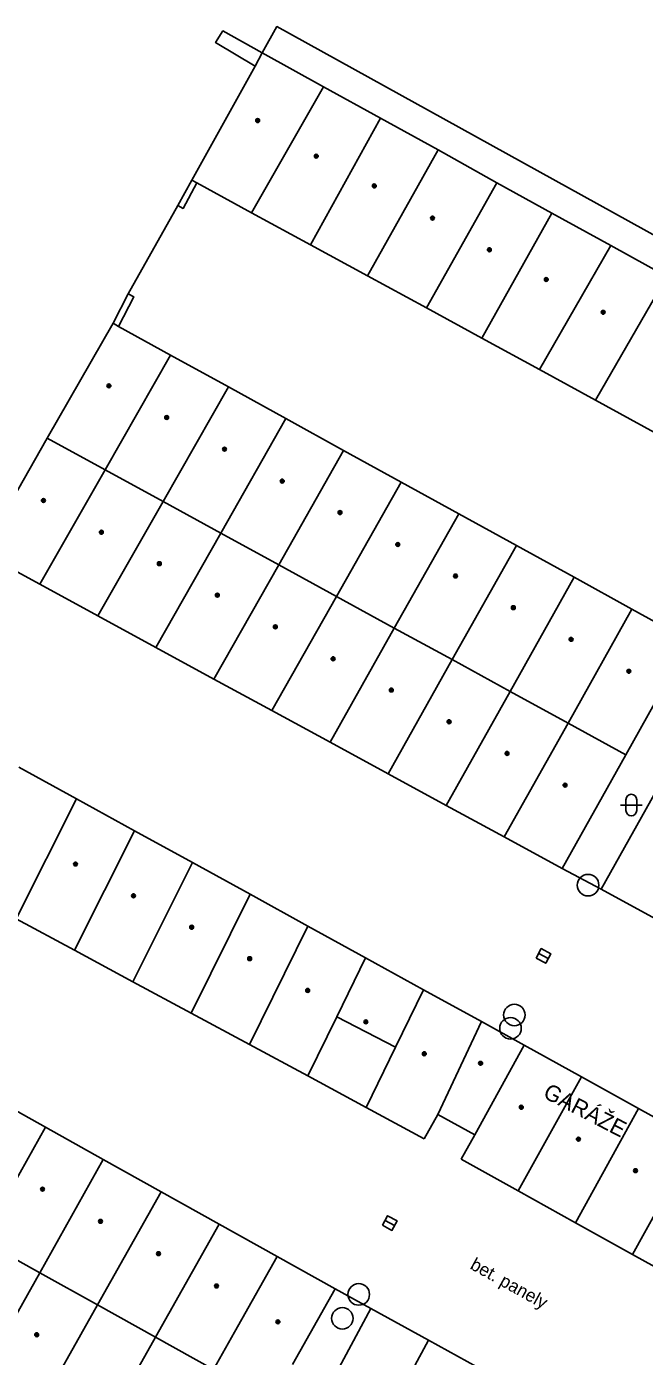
# Model space of a CAD drawing. Extents: x -598233 to -596890, y -1157848 to -1156431.
# Drawn here: x -596956.2 to -596927.5, y -1157700.3 to -1157638.6 of the extents above; entities that cross this region are included whole.
import ezdxf

# ---------------------------------------------------------------- set-up
doc = ezdxf.new("R2010")
doc.units = 0
for name, color, linetype in [('Level 11', 7, 'Continuous'), ('Level 27', 7, 'Continuous'), ('Level 36', 7, 'Continuous'), ('Level 39', 7, 'Continuous'), ('Level 40', 7, 'Continuous'), ('Level 41', 7, 'Continuous'), ('Level 5', 7, 'Continuous'), ('Level 7', 7, 'Continuous')]:
    doc.layers.add(name, color=color, linetype=linetype)

msp = doc.modelspace()

# ---------------------------------------------------------------- linework, layer by layer
at = {"layer": 'Level 11'}
for points in [[(-596931.33, -1157677.67), (-596929.53, -1157678.62)], [(-596941.79, -1157684.54), (-596939.07, -1157685.96)], [(-596941.86, -1157697.1599), (-596940.21, -1157698.07)]]:
    msp.add_lwpolyline(points, dxfattribs=at)
at = {"layer": 'Level 27'}
for p, q in [((-596932.4202, -1157681.6015), (-596931.9798, -1157681.8383)), ((-596939.5502, -1157693.9916), (-596939.1098, -1157694.2284))]:
    msp.add_line(p, q, dxfattribs=at)
for points in [[(-596932.5386, -1157681.8217), (-596932.0982, -1157682.0585), (-596931.8614, -1157681.6181), (-596932.3018, -1157681.3813)], [(-596939.6686, -1157694.2118), (-596939.2282, -1157694.4486), (-596938.9914, -1157694.0082), (-596939.4318, -1157693.7714)]]:
    msp.add_lwpolyline(points, close=True, dxfattribs=at)
for centre in [(-596930.13, -1157678.44), (-596933.55, -1157684.46), (-596933.73, -1157685.08), (-596940.77, -1157697.42), (-596941.53, -1157698.53)]:
    msp.add_circle(centre, 0.5, dxfattribs=at)
at = {"layer": 'Level 36'}
for p, q in [((-596928.626, -1157674.726), (-596927.626, -1157674.726)), ((-596928.376, -1157674.476), (-596928.376, -1157674.976)), ((-596927.876, -1157674.476), (-596927.876, -1157674.976))]:
    msp.add_line(p, q, dxfattribs=at)
for centre, start, end in [((-596928.1257, -1157674.4763), 0, 180), ((-596928.1257, -1157674.9763), 180, 0)]:
    msp.add_arc(centre, 0.25, start, end, dxfattribs=at)
at = {"layer": 'Level 39'}
for centre, radius in [((-596945.46, -1157642.98), 0.09), ((-596945.46, -1157642.98), 0.0398), ((-596942.74, -1157644.63), 0.09), ((-596942.74, -1157644.63), 0.0398), ((-596940.05, -1157646.01), 0.09), ((-596940.05, -1157646.01), 0.0398), ((-596937.35, -1157647.5), 0.09), ((-596937.35, -1157647.5), 0.0398), ((-596934.71, -1157648.9699), 0.09), ((-596934.71, -1157648.9699), 0.0398), ((-596932.07, -1157650.35), 0.09), ((-596932.07, -1157650.35), 0.0398), ((-596929.43, -1157651.87), 0.09), ((-596929.43, -1157651.87), 0.0398), ((-596952.36, -1157655.28), 0.09), ((-596952.36, -1157655.28), 0.0398), ((-596949.68, -1157656.75), 0.09), ((-596949.68, -1157656.75), 0.0398), ((-596947, -1157658.2199), 0.09), ((-596947, -1157658.2199), 0.0398), ((-596944.32, -1157659.7), 0.09), ((-596944.32, -1157659.7), 0.0398), ((-596955.4, -1157660.6), 0.09), ((-596955.4, -1157660.6), 0.0398), ((-596941.64, -1157661.1599), 0.09), ((-596941.64, -1157661.1599), 0.0398), ((-596952.71, -1157662.07), 0.09), ((-596952.71, -1157662.07), 0.0398), ((-596938.96, -1157662.64), 0.09), ((-596938.96, -1157662.64), 0.0398), ((-596950.02, -1157663.53), 0.09), ((-596950.02, -1157663.53), 0.0398), ((-596936.28, -1157664.1), 0.09), ((-596936.28, -1157664.1), 0.0398), ((-596947.33, -1157664.99), 0.09), ((-596947.33, -1157664.99), 0.0398), ((-596933.6, -1157665.57), 0.09), ((-596933.6, -1157665.57), 0.0398), ((-596944.64, -1157666.46), 0.09), ((-596944.64, -1157666.46), 0.0398), ((-596930.92, -1157667.04), 0.09), ((-596930.92, -1157667.04), 0.0398), ((-596941.96, -1157667.94), 0.09), ((-596941.96, -1157667.94), 0.0398), ((-596928.24, -1157668.52), 0.09), ((-596928.24, -1157668.52), 0.0398), ((-596939.26, -1157669.39), 0.09), ((-596939.26, -1157669.39), 0.0398), ((-596936.58, -1157670.86), 0.09), ((-596936.58, -1157670.86), 0.0398), ((-596933.89, -1157672.33), 0.09), ((-596933.89, -1157672.33), 0.0398), ((-596931.2, -1157673.8), 0.09), ((-596931.2, -1157673.8), 0.0398), ((-596953.9099, -1157677.46), 0.09), ((-596953.9099, -1157677.46), 0.0398), ((-596951.2199, -1157678.93), 0.09), ((-596951.2199, -1157678.93), 0.0398), ((-596948.52, -1157680.39), 0.09), ((-596948.52, -1157680.39), 0.0398), ((-596945.83, -1157681.85), 0.09), ((-596945.83, -1157681.85), 0.0398), ((-596943.14, -1157683.32), 0.09), ((-596943.14, -1157683.32), 0.0398), ((-596940.44, -1157684.78), 0.09), ((-596940.44, -1157684.78), 0.0398), ((-596937.73, -1157686.26), 0.09), ((-596937.73, -1157686.26), 0.0398), ((-596935.12, -1157686.7), 0.09), ((-596935.12, -1157686.7), 0.0398), ((-596933.23, -1157688.74), 0.09), ((-596933.23, -1157688.74), 0.0398), ((-596930.58, -1157690.2199), 0.09), ((-596930.58, -1157690.2199), 0.0398), ((-596927.93, -1157691.68), 0.09), ((-596927.93, -1157691.68), 0.0398), ((-596955.44, -1157692.54), 0.09), ((-596955.44, -1157692.54), 0.0398), ((-596952.75, -1157694.03), 0.09), ((-596952.75, -1157694.03), 0.0398), ((-596950.06, -1157695.53), 0.09), ((-596950.06, -1157695.53), 0.0398), ((-596947.37, -1157697.03), 0.09), ((-596947.37, -1157697.03), 0.0398), ((-596944.52, -1157698.69), 0.09), ((-596944.52, -1157698.69), 0.0398), ((-596955.71, -1157699.29), 0.09), ((-596955.71, -1157699.29), 0.0398)]:
    msp.add_circle(centre, radius, dxfattribs=at)
at = {"layer": 'Level 5'}
for points in [[(-596945.25, -1157639.84), (-596945.58, -1157640.45)], [(-596945.25, -1157639.84), (-596942.4, -1157641.4099)], [(-596945.58, -1157640.45), (-596948.51, -1157645.75)], [(-596942.4, -1157641.4099), (-596945.75, -1157647.25)], [(-596942.4, -1157641.4099), (-596939.76, -1157642.87)], [(-596939.76, -1157642.87), (-596943.01, -1157648.74)], [(-596939.76, -1157642.87), (-596937.09, -1157644.34)], [(-596937.09, -1157644.34), (-596940.36, -1157650.18)], [(-596937.09, -1157644.34), (-596934.36, -1157645.86)], [(-596948.51, -1157645.75), (-596948.28, -1157645.87)], [(-596948.28, -1157645.87), (-596945.75, -1157647.25)], [(-596934.36, -1157645.86), (-596937.63, -1157651.67)], [(-596934.36, -1157645.86), (-596931.81, -1157647.27)], [(-596945.75, -1157647.25), (-596943.01, -1157648.74)], [(-596931.81, -1157647.27), (-596935.06, -1157653.07)], [(-596931.81, -1157647.27), (-596929.07, -1157648.78)], [(-596943.01, -1157648.74), (-596940.36, -1157650.18)], [(-596929.07, -1157648.78), (-596932.39, -1157654.53)], [(-596929.07, -1157648.78), (-596926.48, -1157650.21)], [(-596940.36, -1157650.18), (-596937.63, -1157651.67)], [(-596926.48, -1157650.21), (-596929.78, -1157655.95)], [(-596937.63, -1157651.67), (-596935.06, -1157653.07)], [(-596952.17, -1157652.38), (-596955.2199, -1157657.71)], [(-596952.17, -1157652.38), (-596951.9099, -1157652.53)], [(-596951.9099, -1157652.53), (-596949.5, -1157653.86)], [(-596935.06, -1157653.07), (-596932.39, -1157654.53)], [(-596949.5, -1157653.86), (-596952.54, -1157659.18)], [(-596949.5, -1157653.86), (-596946.82, -1157655.33)], [(-596932.39, -1157654.53), (-596929.78, -1157655.95)], [(-596946.82, -1157655.33), (-596949.85, -1157660.64)], [(-596946.82, -1157655.33), (-596944.15, -1157656.8)], [(-596929.78, -1157655.95), (-596927.05, -1157657.44)], [(-596944.15, -1157656.8), (-596947.17, -1157662.11)], [(-596944.15, -1157656.8), (-596941.48, -1157658.28)], [(-596955.2199, -1157657.71), (-596958.26, -1157663.02)], [(-596955.2199, -1157657.71), (-596952.54, -1157659.18)], [(-596941.48, -1157658.28), (-596944.48, -1157663.58)], [(-596941.48, -1157658.28), (-596938.8, -1157659.75)], [(-596952.54, -1157659.18), (-596955.57, -1157664.48)], [(-596952.54, -1157659.18), (-596949.85, -1157660.64)], [(-596938.8, -1157659.75), (-596941.8, -1157665.05)], [(-596938.8, -1157659.75), (-596936.13, -1157661.2199)], [(-596949.85, -1157660.64), (-596952.88, -1157665.95)], [(-596949.85, -1157660.64), (-596947.17, -1157662.11)], [(-596936.13, -1157661.2199), (-596939.12, -1157666.52)], [(-596936.13, -1157661.2199), (-596933.45, -1157662.69)], [(-596947.17, -1157662.11), (-596950.18, -1157667.4099)], [(-596947.17, -1157662.11), (-596944.48, -1157663.58)], [(-596958, -1157663.1599), (-596955.57, -1157664.48)], [(-596933.45, -1157662.69), (-596936.43, -1157667.98)], [(-596933.45, -1157662.69), (-596930.78, -1157664.1599)], [(-596944.48, -1157663.58), (-596947.49, -1157668.88)], [(-596944.48, -1157663.58), (-596941.8, -1157665.05)], [(-596930.78, -1157664.1599), (-596933.75, -1157669.45)], [(-596930.78, -1157664.1599), (-596928.1, -1157665.64)], [(-596955.57, -1157664.48), (-596952.88, -1157665.95)], [(-596941.8, -1157665.05), (-596944.8, -1157670.34)], [(-596941.8, -1157665.05), (-596939.12, -1157666.52)], [(-596928.1, -1157665.64), (-596931.06, -1157670.92)], [(-596928.1, -1157665.64), (-596925.43, -1157667.11)], [(-596952.88, -1157665.95), (-596950.18, -1157667.4099)], [(-596939.12, -1157666.52), (-596942.1, -1157671.81)], [(-596939.12, -1157666.52), (-596936.43, -1157667.98)], [(-596950.18, -1157667.4099), (-596947.49, -1157668.88)], [(-596925.43, -1157667.11), (-596928.38, -1157672.39)], [(-596936.43, -1157667.98), (-596939.4099, -1157673.27)], [(-596936.43, -1157667.98), (-596933.75, -1157669.45)], [(-596947.49, -1157668.88), (-596944.8, -1157670.34)], [(-596933.75, -1157669.45), (-596936.7199, -1157674.74)], [(-596933.75, -1157669.45), (-596931.06, -1157670.92)], [(-596944.8, -1157670.34), (-596942.1, -1157671.81)], [(-596931.06, -1157670.92), (-596934.02, -1157676.2)], [(-596931.06, -1157670.92), (-596928.38, -1157672.39)], [(-596942.1, -1157671.81), (-596939.4099, -1157673.27)], [(-596928.38, -1157672.39), (-596931.33, -1157677.67)], [(-596956.54, -1157672.9699), (-596953.86, -1157674.44)], [(-596939.4099, -1157673.27), (-596936.7199, -1157674.74)], [(-596926.57, -1157673.36), (-596929.53, -1157678.62)], [(-596953.86, -1157674.44), (-596956.6599, -1157680)], [(-596953.86, -1157674.44), (-596951.18, -1157675.92)], [(-596936.7199, -1157674.74), (-596934.02, -1157676.2)], [(-596951.18, -1157675.92), (-596953.96, -1157681.46)], [(-596951.18, -1157675.92), (-596948.49, -1157677.39)], [(-596934.02, -1157676.2), (-596931.33, -1157677.67)], [(-596948.49, -1157677.39), (-596951.25, -1157682.92)], [(-596948.49, -1157677.39), (-596945.81, -1157678.86)], [(-596945.81, -1157678.86), (-596948.55, -1157684.38)], [(-596945.81, -1157678.86), (-596943.13, -1157680.34)], [(-596929.53, -1157678.62), (-596926.84, -1157680.1)], [(-596956.6599, -1157680), (-596953.96, -1157681.46)], [(-596943.13, -1157680.34), (-596945.84, -1157685.83)], [(-596943.13, -1157680.34), (-596940.45, -1157681.81)], [(-596953.96, -1157681.46), (-596951.25, -1157682.92)], [(-596940.45, -1157681.81), (-596941.79, -1157684.54), (-596943.14, -1157687.29)], [(-596940.45, -1157681.81), (-596937.76, -1157683.29)], [(-596951.25, -1157682.92), (-596948.55, -1157684.38)], [(-596937.76, -1157683.29), (-596939.07, -1157685.96), (-596940.43, -1157688.75)], [(-596937.76, -1157683.29), (-596935.08, -1157684.76)], [(-596948.55, -1157684.38), (-596945.84, -1157685.83)], [(-596935.08, -1157684.76), (-596937.1, -1157689.07)], [(-596935.08, -1157684.76), (-596933.09, -1157685.86)], [(-596945.84, -1157685.83), (-596943.14, -1157687.29)], [(-596933.09, -1157685.86), (-596935.39, -1157690.02)], [(-596933.09, -1157685.86), (-596930.44, -1157687.33)], [(-596943.14, -1157687.29), (-596940.43, -1157688.75)], [(-596930.44, -1157687.33), (-596933.37, -1157692.62)], [(-596930.44, -1157687.33), (-596927.79, -1157688.8)], [(-596958, -1157688.1599), (-596955.31, -1157689.6599)], [(-596940.43, -1157688.75), (-596937.73, -1157690.21)], [(-596937.1, -1157689.07), (-596937.73, -1157690.21)], [(-596937.1, -1157689.07), (-596935.39, -1157690.02)], [(-596927.79, -1157688.8), (-596930.7199, -1157694.1)], [(-596927.79, -1157688.8), (-596925.14, -1157690.27)], [(-596955.31, -1157689.6599), (-596958.26, -1157694.92)], [(-596955.31, -1157689.6599), (-596952.62, -1157691.1599)], [(-596935.39, -1157690.02), (-596936.02, -1157691.15)], [(-596925.14, -1157690.27), (-596928.07, -1157695.57)], [(-596952.62, -1157691.1599), (-596955.57, -1157696.42)], [(-596952.62, -1157691.1599), (-596949.93, -1157692.6599)], [(-596936.02, -1157691.15), (-596933.37, -1157692.62)], [(-596949.93, -1157692.6599), (-596952.89, -1157697.9099)], [(-596949.93, -1157692.6599), (-596947.24, -1157694.1599)], [(-596933.37, -1157692.62), (-596930.7199, -1157694.1)], [(-596947.24, -1157694.1599), (-596950.2, -1157699.4099)], [(-596947.24, -1157694.1599), (-596944.55, -1157695.6599)], [(-596930.7199, -1157694.1), (-596928.07, -1157695.57)], [(-596958.26, -1157694.92), (-596955.57, -1157696.42)], [(-596944.55, -1157695.6599), (-596946.53, -1157699.17)], [(-596944.55, -1157695.6599), (-596941.86, -1157697.1599)], [(-596928.07, -1157695.57), (-596925.4099, -1157697.04)], [(-596955.57, -1157696.42), (-596958.52, -1157701.6599)], [(-596955.57, -1157696.42), (-596952.89, -1157697.9099)], [(-596941.86, -1157697.1599), (-596943.84, -1157700.67)], [(-596952.89, -1157697.9099), (-596955.84, -1157703.1599)], [(-596952.89, -1157697.9099), (-596950.2, -1157699.4099)], [(-596940.21, -1157698.07), (-596943.06, -1157703.38)], [(-596940.21, -1157698.07), (-596937.53, -1157699.54)], [(-596950.2, -1157699.4099), (-596953.1599, -1157704.6599)], [(-596950.2, -1157699.4099), (-596947.51, -1157700.9099)], [(-596946.53, -1157699.17), (-596947.51, -1157700.9099)], [(-596937.53, -1157699.54), (-596940.39, -1157704.85)], [(-596937.53, -1157699.54), (-596934.85, -1157701.02)]]:
    msp.add_lwpolyline(points, dxfattribs=at)
at = {"layer": 'Level 7'}
for points in [[(-596945.58, -1157640.45), (-596947.4099, -1157639.36), (-596947.07, -1157638.82), (-596945.25, -1157639.84)], [(-596945.25, -1157639.84), (-596944.57, -1157638.62), (-596911.1, -1157657.12), (-596890.4624, -1157669.3126)], [(-596948.51, -1157645.75), (-596949.1599, -1157646.9099)], [(-596949.1599, -1157646.9099), (-596948.92, -1157647.05), (-596948.28, -1157645.87)], [(-596951.4699, -1157651.02), (-596949.1599, -1157646.9099)], [(-596952.17, -1157652.38), (-596951.4699, -1157651.02)], [(-596951.4699, -1157651.02), (-596951.2, -1157651.1599), (-596951.9099, -1157652.53)]]:
    msp.add_lwpolyline(points, dxfattribs=at)

# ---------------------------------------------------------------- texts
at = {"layer": 'Level 40'}
msp.add_text('bet. panely', height=0.6, rotation=331, dxfattribs=at).set_placement((-596935.65, -1157696.21))
at = {"layer": 'Level 41'}
msp.add_text('GARÁŽE', height=0.75, rotation=332.565378, dxfattribs=at).set_placement((-596932.27, -1157688.26))

doc.saveas('drawing.dxf')
